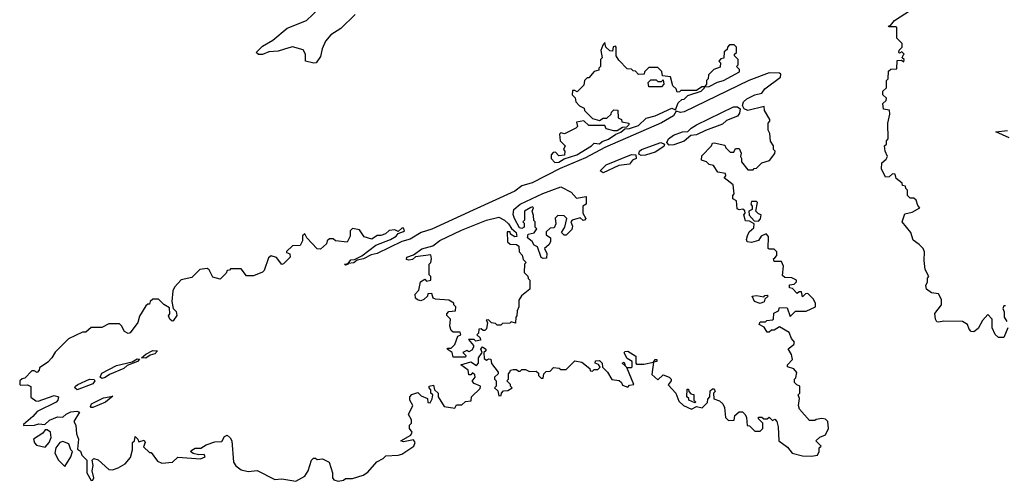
# Model space of a CAD drawing. Extents: x 2494106 to 2685573, y 758056 to 915185.
# Tile 369 of 507: x 2644170 to 2649748, y 833546 to 836160. Entities that reach past the tile are written whole.
import ezdxf

# ---------------------------------------------------------------- set-up
doc = ezdxf.new("R2010")
doc.units = 0

msp = doc.modelspace()

# ---------------------------------------------------------------- linework, layer by layer
at = {"layer": '0CON05XD'}
for points in [[(2649767.5, 834415), (2649745, 834360), (2649715, 834360), (2649697, 834377), (2649680, 834415), (2649680, 834465), (2649655, 834490), (2649623.9, 834456.1), (2649599.3, 834410.7), (2649575, 834392.5), (2649560, 834395), (2649548.3, 834408.3), (2649540, 834435), (2649511.7, 834451.7), (2649405, 834453.3), (2649375, 834447.5), (2649365, 834450), (2649357.5, 834465), (2649353.6, 834496.4), (2649392.5, 834545), (2649392.5, 834575), (2649375, 834607.5), (2649335, 834613.3), (2649307.5, 834635), (2649303.3, 834655), (2649312.5, 834675), (2649313, 834697), (2649320, 834705), (2649300, 834745), (2649293.6, 834796.4), (2649296.4, 834846.4), (2649287.5, 834865), (2649265, 834887.5), (2649230.7, 834910.7), (2649217.5, 834955), (2649170, 835015), (2649185, 835060), (2649225, 835070), (2649270, 835095), (2649258.3, 835108.3), (2649248.3, 835138.3), (2649235, 835150), (2649215, 835150), (2649200, 835165), (2649200, 835195), (2649190, 835205), (2649188.3, 835218.3), (2649171.7, 835221.7), (2649170, 835235), (2649135, 835260), (2649130, 835285), (2649115, 835287.5), (2649095, 835270), (2649075, 835267.5), (2649052.5, 835315), (2649055, 835350), (2649079.3, 835370.7), (2649086.7, 835385), (2649072.5, 835415), (2649070, 835445), (2649080, 835455), (2649080, 835475), (2649090, 835485), (2649087.5, 835575), (2649100, 835625), (2649098.3, 835648.3), (2649063, 835653), (2649060, 835685), (2649078.3, 835701.7), (2649080, 835715), (2649060, 835735), (2649060, 835755), (2649080, 835775), (2649080, 835815), (2649090, 835825), (2649091.7, 835868.3), (2649105, 835880), (2649138.3, 835881.7), (2649141.7, 835928.3), (2649165, 835930), (2649178.3, 835921.7), (2649180, 835935), (2649170, 835945), (2649175, 835960), (2649180, 835965), (2649168.3, 835978.3), (2649155, 835970), (2649150, 835975), (2649151.7, 835988.3), (2649170, 836005), (2649170, 836025), (2649140, 836055), (2649140, 836115), (2649135, 836120), (2649095, 836120), (2649092.5, 836125), (2649102.5, 836127.5), (2649126.2, 836155), (2649306.7, 836275)], [(2646071.3, 836188.7), (2645989.4, 836110.6), (2645933.3, 836075), (2645901.7, 836038.3), (2645884.2, 835995.8), (2645875, 835952.5), (2645850, 835915), (2645837, 835913), (2645790, 835925), (2645790, 835965), (2645775, 835990), (2645715, 836006.7), (2645695, 836001.2), (2645635, 835981.2), (2645581.7, 835978.3), (2645545, 835963.8), (2645523.3, 835963.3), (2645510, 835975), (2645545, 836010), (2645605, 836043.3), (2645685, 836111.2), (2645795, 836156.2), (2645866.8, 836223.2)], [(2647201.7, 835351.7), (2647225, 835352.5), (2647255, 835372.5), (2647325.9, 835394.1), (2647410, 835445), (2647425, 835460), (2647455, 835457.5), (2647469.3, 835470.7), (2647505, 835483.8), (2647547.5, 835512.5), (2647575, 835522.5), (2647598.3, 835541.7), (2647625, 835543.3), (2647675, 835561.2), (2647718.3, 835601.7), (2647770, 835615), (2647865, 835660), (2647885, 835650), (2647900, 835690), (2647921.7, 835708.3), (2647935, 835710), (2647955, 835730), (2648030, 835755), (2648050, 835775), (2648050, 835780), (2648035, 835780), (2648005, 835760), (2647915, 835760), (2647908.3, 835751.7), (2647895, 835750), (2647888.3, 835768.3), (2647870, 835785), (2647856.4, 835836.4), (2647811.7, 835841.7), (2647807, 835867), (2647785, 835890), (2647735, 835890), (2647710, 835865), (2647708.3, 835851.7), (2647675, 835850), (2647658.3, 835868.3), (2647645, 835870), (2647635, 835880), (2647611.7, 835881.7), (2647565, 835930), (2647550, 835955), (2647550, 836005), (2647545, 836010), (2647533, 836007), (2647527.5, 835982.5), (2647513.6, 835983.6), (2647490, 836005), (2647485, 836030), (2647473.3, 836016.7), (2647462.5, 835985), (2647470, 835945), (2647460, 835935), (2647460, 835895), (2647450, 835885), (2647450, 835875), (2647425, 835867.5), (2647395, 835830), (2647385, 835830), (2647370, 835815), (2647365, 835790), (2647328.3, 835751.7), (2647315, 835760), (2647301.7, 835758.3), (2647300, 835735), (2647317, 835717), (2647320, 835695), (2647341.7, 835671.7), (2647368.3, 835658.3), (2647370, 835645), (2647415, 835600), (2647455, 835590), (2647475, 835602.5), (2647497, 835603), (2647520, 835625), (2647523.3, 835636.7), (2647535, 835650), (2647558.3, 835648.3), (2647560, 835605), (2647580, 835595), (2647581.7, 835581.7), (2647620, 835575), (2647620, 835565), (2647608.3, 835551.7), (2647585, 835550), (2647555, 835530), (2647535, 835530), (2647491.7, 835541.7), (2647485, 835560), (2647395, 835560), (2647365, 835587.5), (2647325, 835580), (2647330, 835555), (2647320, 835545), (2647257, 835513), (2647235, 835520), (2647228.3, 835511.7), (2647232.5, 835475), (2647260, 835445), (2647250, 835425), (2647257.5, 835415), (2647257, 835393), (2647225, 835390), (2647205, 835410), (2647191.7, 835408.3), (2647180, 835395), (2647180, 835375), (2647201.7, 835351.7)], [(2648050, 835780), (2648075, 835782.5), (2648123, 835807), (2648157.5, 835815), (2648247.5, 835865), (2648248.3, 835878.3), (2648230, 835895), (2648240, 835905), (2648240, 835935), (2648220, 835955), (2648220, 835965), (2648230, 835975), (2648230, 836005), (2648218.3, 836018.3), (2648191.7, 836018.3), (2648180, 836005), (2648178.3, 835991.7), (2648161.7, 835978.3), (2648158.3, 835941.7), (2648141.7, 835938.3), (2648130, 835925), (2648140, 835915), (2648138.3, 835891.7), (2648101.7, 835878.3), (2648071.7, 835848.3), (2648070, 835825), (2648060, 835815), (2648060, 835795), (2648050, 835780)], [(2646005, 833553.3), (2646015, 833562.5), (2646055, 833561.2), (2646115, 833581.2), (2646141.7, 833598.3), (2646193.6, 833656.4), (2646230, 833675), (2646245, 833690), (2646315, 833693.3), (2646335, 833700), (2646402.5, 833745), (2646410, 833765), (2646401.7, 833781.7), (2646345, 833770), (2646330, 833775), (2646385, 833807.5), (2646392.5, 833825), (2646377.5, 833845), (2646377.5, 833865), (2646390, 833875), (2646390, 833895), (2646372.5, 833925), (2646397.5, 833975), (2646380, 834005), (2646380, 834025), (2646391.7, 834038.3), (2646425, 834050), (2646445, 834030), (2646480, 834015), (2646483, 833993), (2646495, 833990), (2646507, 834013), (2646510, 834035), (2646500, 834045), (2646500, 834065), (2646490, 834075), (2646490, 834085), (2646515, 834090), (2646520, 834065), (2646540, 834045), (2646540, 834025), (2646575, 833970), (2646635, 833960), (2646645, 833980), (2646675, 833980), (2646695, 833997.5), (2646728.3, 834001.7), (2646730, 834025), (2646778.3, 834071.7), (2646780, 834085), (2646745, 834100), (2646733, 834113), (2646750, 834135), (2646748.3, 834148.3), (2646735, 834160), (2646725, 834150), (2646715, 834150), (2646710, 834175), (2646670, 834205), (2646725, 834222.5), (2646758.3, 834201.7), (2646770, 834215), (2646770, 834245), (2646790, 834275), (2646782.5, 834295), (2646791.7, 834308.3), (2646810, 834295), (2646810, 834285), (2646800, 834275), (2646801.7, 834241.7), (2646815, 834232.5), (2646825, 834240), (2646838.3, 834238.3), (2646843, 834213), (2646880, 834165), (2646880, 834155), (2646860, 834135), (2646860, 834125), (2646870, 834115), (2646870, 834085), (2646860, 834075), (2646878.3, 834058.3), (2646885, 834030), (2646898.3, 834031.7), (2646900, 834045), (2646911.7, 834058.3), (2646935, 834060), (2646960, 834075), (2646950, 834085), (2646950, 834095), (2646930, 834115), (2646940, 834125), (2646940, 834155), (2646947.5, 834165), (2646950, 834175), (2646965, 834180), (2646985, 834180), (2646995, 834170), (2647005, 834170), (2647015, 834180), (2647035, 834180), (2647058.3, 834168.3), (2647095, 834170), (2647108.3, 834158.3), (2647110, 834145), (2647125, 834130), (2647135, 834130), (2647140, 834155), (2647151.7, 834168.3), (2647175, 834170), (2647195, 834190), (2647227, 834187), (2647235, 834180), (2647265, 834180), (2647315, 834227.5), (2647355, 834220), (2647400, 834185), (2647401.7, 834171.7), (2647415, 834170), (2647425, 834180), (2647445, 834180), (2647458.3, 834191.7), (2647448.3, 834208.3), (2647430, 834215), (2647431.7, 834228.3), (2647455, 834230), (2647470, 834215), (2647471.7, 834191.7), (2647500, 834165), (2647523.6, 834123.6), (2647567, 834117), (2647580, 834105), (2647585, 834090), (2647615, 834080), (2647625, 834090), (2647650, 834095), (2647610, 834190), (2647599.7, 834199.7), (2647583.3, 834215), (2647595, 834220), (2647599.7, 834199.7), (2647610, 834190), (2647635, 834190), (2647640, 834195), (2647640, 834225), (2647610.7, 834240.7), (2647593.6, 834273.6), (2647598.3, 834281.7), (2647615, 834282.5), (2647660, 834255), (2647660, 834215), (2647665, 834210), (2647705, 834210), (2647760, 834220), (2647770, 834235), (2647780, 834235), (2647780, 834225), (2647760, 834220), (2647751.7, 834151.7), (2647785, 834120), (2647815, 834150), (2647850, 834135), (2647860, 834125), (2647860, 834115), (2647843, 834093), (2647887.5, 834045), (2647905, 834000), (2647930, 833975), (2647975, 833953.8), (2648005, 833970), (2648037, 833963), (2648067, 833993), (2648068.3, 834011.7), (2648080, 834025), (2648081.7, 834058.3), (2648095, 834070), (2648105, 834070), (2648110, 834055), (2648100, 834045), (2648103, 834013), (2648135, 834002.5), (2648152.5, 833985), (2648162.5, 833965), (2648168.3, 833908.3), (2648185, 833890), (2648218.3, 833891.7), (2648221.7, 833918.3), (2648245, 833940), (2648265, 833940), (2648280, 833925), (2648287, 833907), (2648291.7, 833861.7), (2648305, 833860), (2648335, 833830), (2648365, 833830), (2648375, 833840), (2648380, 833845), (2648380, 833875), (2648355, 833900), (2648355, 833910), (2648375, 833910), (2648385, 833900), (2648405, 833900), (2648415, 833910), (2648435, 833890), (2648448.3, 833898.3), (2648460, 833885), (2648467.5, 833855), (2648470, 833775), (2648519.5, 833739.5), (2648546.2, 833706.2), (2648605, 833691.2), (2648655, 833688.8), (2648690, 833695), (2648700, 833715), (2648700, 833735), (2648710, 833745), (2648680, 833775), (2648703, 833797), (2648735, 833810), (2648752.5, 833845), (2648747.5, 833885), (2648735, 833897.5), (2648715, 833902.5), (2648683, 833897), (2648675, 833890), (2648645, 833890), (2648587.5, 833955), (2648582.5, 833975), (2648587.5, 834015), (2648580, 834035), (2648590, 834045), (2648590, 834085), (2648571.7, 834091.7), (2648560, 834105), (2648560, 834125), (2648567, 834133), (2648571.7, 834161.7), (2648555, 834182.5), (2648520, 834195), (2648520, 834205), (2648547.5, 834235), (2648542.5, 834265), (2648523, 834297), (2648555, 834320), (2648560, 834335), (2648542.5, 834355), (2648528.3, 834388.3), (2648475, 834420), (2648445, 834402.5), (2648428.3, 834401.7), (2648415, 834390), (2648405, 834390), (2648388.3, 834418.3), (2648360, 834435), (2648365, 834450), (2648395, 834450), (2648403, 834457), (2648435, 834460), (2648440, 834465), (2648441.7, 834498.3), (2648468.3, 834511.7), (2648475, 834530), (2648518.3, 834528.3), (2648535, 834480), (2648565, 834510), (2648625, 834510), (2648677.5, 834535), (2648677.5, 834555), (2648665, 834580), (2648635, 834610), (2648621.7, 834608.3), (2648605, 834590), (2648598.3, 834618.3), (2648585, 834620), (2648575, 834610), (2648548.3, 834638.3), (2648531.7, 834641.7), (2648531.7, 834658.3), (2648558.3, 834661.7), (2648570, 834675), (2648570, 834685), (2648545, 834697.5), (2648505, 834700), (2648491.7, 834711.7), (2648497.5, 834765), (2648485, 834790), (2648445, 834790), (2648440, 834805), (2648448.3, 834811.7), (2648460, 834825), (2648460, 834845), (2648445, 834860), (2648415, 834860), (2648410, 834865), (2648411.7, 834931.7), (2648398.3, 834948.3), (2648370, 834935), (2648355, 834910), (2648315, 834897.5), (2648291.7, 834901.7), (2648287.5, 834915), (2648293, 834937), (2648301.7, 834958.3), (2648328.3, 834981.7), (2648330, 835005), (2648305, 835020), (2648281.7, 835021.7), (2648272.5, 835055), (2648280, 835065), (2648278.3, 835078.3), (2648267, 835087), (2648245, 835082.5), (2648235, 835090), (2648230, 835135), (2648210, 835145), (2648210, 835165), (2648216.7, 835173.3), (2648212.5, 835225), (2648160, 835265), (2648170, 835275), (2648168.3, 835288.3), (2648125, 835297.5), (2648100, 835335), (2648075, 835340), (2648060, 835355), (2648032.5, 835365), (2648035, 835390), (2648090, 835445), (2648095, 835460), (2648105, 835462.5), (2648165, 835450), (2648170, 835435), (2648195, 835410), (2648215, 835410), (2648225, 835430), (2648245, 835430), (2648257.5, 835405), (2648252.5, 835385), (2648260, 835375), (2648260, 835355), (2648295, 835310), (2648325, 835310), (2648331.7, 835318.3), (2648345, 835320), (2648375, 835350), (2648417, 835363), (2648447, 835403), (2648450, 835415), (2648440, 835425), (2648440, 835445), (2648423, 835473), (2648420, 835515), (2648410, 835535), (2648410, 835575), (2648420, 835585), (2648420, 835595), (2648390, 835645), (2648388.3, 835668.3), (2648295, 835646.4), (2648274.5, 835654.5), (2648264.4, 835675), (2648270.9, 835695), (2648288.9, 835711.1), (2648334.7, 835735.3), (2648375, 835743.8), (2648390.9, 835769.1), (2648480, 835835), (2648481.7, 835851.7), (2648475, 835857.5), (2648415, 835858.8), (2648300, 835815), (2647935, 835637.8), (2647914.4, 835634.4), (2647888.3, 835641.7), (2647874, 835615), (2647805, 835576.9), (2647484.1, 835435.9), (2647375, 835377.5), (2647232.3, 835317.7), (2647073.6, 835236.4), (2647015, 835218.8), (2646975, 835188.6), (2646738.1, 835081.9), (2646505, 834974), (2646444.3, 834955.7), (2646383, 834917), (2646335, 834904), (2646195, 834835.8), (2646160.8, 834829.2), (2646117.5, 834805), (2646082.5, 834797.5), (2646063.8, 834783.8), (2646030, 834780), (2646030, 834775), (2646015, 834770), (2646010, 834775), (2646030, 834780), (2646045, 834800), (2646067.5, 834802.5), (2646108, 834822), (2646187.5, 834882.5), (2646270, 834915), (2646302.5, 834935), (2646315, 834950), (2646345, 834960), (2646350, 834965), (2646345, 834980), (2646335, 834980), (2646315, 834960), (2646295, 834970), (2646263.6, 834966.4), (2646241.7, 834948.3), (2646215, 834937.5), (2646195, 834937.5), (2646165, 834917.5), (2646120.7, 834930.7), (2646095, 834970), (2646055, 834977.5), (2646042.5, 834965), (2646042.5, 834935), (2646025, 834900), (2645958.3, 834908.3), (2645945, 834920), (2645925, 834920), (2645911.7, 834908.3), (2645908.3, 834891.7), (2645875, 834860), (2645855, 834862.5), (2645797.5, 834925), (2645785, 834947.5), (2645773, 834937), (2645771.7, 834908.3), (2645758.3, 834881.7), (2645715, 834880), (2645681.7, 834848.3)], [(2647805, 835780), (2647735, 835780), (2647730, 835805), (2647745, 835820), (2647775, 835820), (2647785, 835810), (2647805, 835810), (2647815, 835820), (2647820, 835795), (2647805, 835780)], [(2647849.5, 835449.5), (2647835.8, 835465), (2647844.7, 835485.3), (2647874.1, 835505.9), (2647925, 835524.5), (2647955, 835526.9), (2647973.7, 835546.4), (2648005, 835564.5), (2648213.7, 835666.3), (2648236.7, 835666.7), (2648251.4, 835655), (2648248.6, 835631.4), (2648235.5, 835614.5), (2648175, 835590), (2648152.2, 835567.8), (2648055, 835533.1), (2648005, 835507.8), (2647972.5, 835505), (2647935, 835472.5), (2647875, 835451.2), (2647849.5, 835449.5)], [(2649775, 835491.5), (2649700, 835525), (2649766.9, 835533.1)], [(2647691.4, 835391.4), (2647678.3, 835398.3), (2647680.8, 835415), (2647692, 835425), (2647802.5, 835465), (2647823.8, 835455), (2647818.6, 835441.4), (2647770, 835410), (2647715, 835392), (2647691.4, 835391.4)], [(2647475, 835293.3), (2647457.5, 835305), (2647492.6, 835337.4), (2647635, 835396.9), (2647660, 835395), (2647662.5, 835375), (2647642.5, 835365), (2647625, 835342.5), (2647565, 835334.2), (2647475, 835293.3)], [(2647135, 834807.5), (2647123.3, 834813.3), (2647103, 834873), (2647083.6, 834883.6), (2647072.5, 834905), (2647047.5, 834925), (2647050, 834945), (2647085, 834952.5), (2647100, 834975), (2647090, 834985), (2647090, 835015), (2647083, 835023), (2647081.7, 835051.7), (2647072.5, 835075), (2647080, 835095), (2647075, 835100), (2647065, 835097.5), (2647030, 835075), (2647030, 835025), (2647020, 835015), (2647027, 835007), (2647027.5, 834985), (2647015, 834977.5), (2647002, 834982), (2646973.8, 835035), (2646966.1, 835056.1), (2646968.8, 835085), (2647005, 835116), (2647133.6, 835176.4), (2647235, 835213.3), (2647295, 835182.5), (2647325, 835150), (2647378.3, 835158.3), (2647380, 835115), (2647360, 835105), (2647360, 835065), (2647376.7, 835035), (2647370, 835025), (2647363, 835023), (2647345, 835037.5), (2647300, 835025), (2647292.5, 835015), (2647301.7, 834991.7), (2647298.3, 834971.7), (2647265, 834940), (2647255, 834940), (2647240, 834955), (2647257.5, 834985), (2647270, 835035), (2647255, 835050), (2647218.3, 835051.7), (2647203, 835037), (2647207.5, 835005), (2647198.3, 834981.7), (2647175, 834980), (2647151.7, 834958.3), (2647151.7, 834941.7), (2647177.5, 834925), (2647177, 834903), (2647167.5, 834885), (2647142.5, 834865), (2647156.4, 834836.4), (2647155, 834810), (2647135, 834807.5)], [(2648355, 835020), (2648367, 835033), (2648370, 835055), (2648355, 835060), (2648340, 835075), (2648350, 835125), (2648345, 835130), (2648315, 835130), (2648312.5, 835115), (2648320, 835105), (2648320, 835085), (2648300, 835075), (2648303, 835053), (2648331.7, 835021.7), (2648355, 835020)], [(2646695, 834250), (2646625, 834250), (2646620, 834275), (2646592.5, 834295), (2646595, 834300), (2646615, 834300), (2646635, 834320), (2646651.7, 834368.3), (2646670, 834375), (2646665, 834390), (2646625, 834390), (2646615, 834400), (2646607.5, 834425), (2646610, 834465), (2646590, 834485), (2646590, 834495), (2646601.7, 834508.3), (2646638.3, 834511.7), (2646640, 834535), (2646630, 834545), (2646630, 834555), (2646601.7, 834571.7), (2646525, 834577.5), (2646513.3, 834583.3), (2646505, 834610), (2646481.7, 834608.3), (2646480, 834595), (2646460, 834575), (2646441.7, 834568.3), (2646423, 834573), (2646413, 834583), (2646410, 834605), (2646431.7, 834628.3), (2646440, 834675), (2646465, 834690), (2646475, 834680), (2646500, 834685), (2646500, 834705), (2646490, 834715), (2646490, 834775), (2646500, 834785), (2646502.5, 834805), (2646498.3, 834828.3), (2646413, 834817), (2646395, 834802.5), (2646375, 834797.5), (2646361.7, 834801.7), (2646363.3, 834815), (2646400.7, 834829.3), (2646448.3, 834861.7), (2646510, 834880), (2646550.7, 834909.3), (2646672.4, 834967.6), (2646814.3, 835025.7), (2646885, 835041.2), (2646915.8, 835025.8), (2646940, 835005), (2646957, 834977), (2646982.5, 834955), (2646987, 834933), (2646975, 834930), (2646950, 834945), (2646948.3, 834958.3), (2646931.7, 834958.3), (2646933, 834903), (2646948.3, 834888.3), (2646985, 834887.5), (2646998.3, 834878.3), (2647000, 834845), (2647017, 834827), (2647021.7, 834801.7), (2647040, 834785), (2647030, 834775), (2647028.3, 834728.3), (2647048.3, 834708.3), (2647050, 834695), (2647060, 834685), (2647060, 834635), (2647013, 834597), (2646998.3, 834571.7), (2646997.5, 834535), (2646988.3, 834511.7), (2646987, 834483), (2646980, 834475), (2646978.3, 834441.7), (2646955, 834450), (2646947.5, 834442.5), (2646905, 834440), (2646895, 834430), (2646875, 834430), (2646865, 834440), (2646843, 834443), (2646825, 834460), (2646811.7, 834458.3), (2646820, 834445), (2646815, 834410), (2646805, 834400), (2646795, 834400), (2646785, 834410), (2646771.7, 834408.3), (2646770, 834385), (2646760, 834375), (2646778.3, 834358.3), (2646780, 834345), (2646755, 834340), (2646745, 834350), (2646711.7, 834348.3), (2646740, 834315), (2646740, 834305), (2646731.7, 834288.3), (2646715, 834280), (2646703, 834287), (2646680, 834275), (2646698.3, 834258.3), (2646695, 834250)], [(2645681.7, 834848.3), (2645681.7, 834841.7), (2645700, 834835), (2645702.5, 834815), (2645665, 834777.5), (2645655, 834773.3), (2645625, 834813.3), (2645595, 834823.3), (2645579.3, 834810.7), (2645555, 834740), (2645545, 834730), (2645495, 834710), (2645455, 834710), (2645425, 834750), (2645365, 834750), (2645358.3, 834741.7), (2645345, 834740), (2645340, 834725), (2645305, 834690), (2645265, 834702.5), (2645243, 834743), (2645231.7, 834751.7), (2645190, 834745), (2645145, 834700), (2645085, 834687.5), (2645047.5, 834645), (2645037.5, 834625), (2645032.5, 834565), (2645040, 834525), (2645057, 834507), (2645060, 834485), (2645040, 834455), (2645033, 834453), (2645020, 834465), (2645013, 834483), (2645020, 834495), (2645018.3, 834528.3), (2644987, 834547), (2644957, 834577), (2644925, 834577.5), (2644910, 834565), (2644905, 834550), (2644895, 834550), (2644885, 834540), (2644848.3, 834481.7), (2644840, 834445), (2644795, 834387.5), (2644785, 834382.5), (2644763.6, 834393.6), (2644747, 834427), (2644735, 834437.5), (2644675, 834437.5), (2644635, 834417.5), (2644575, 834416.7), (2644545, 834390), (2644525, 834390), (2644447, 834353), (2644371.7, 834278.3), (2644352.5, 834245), (2644329.3, 834220.7), (2644281.7, 834188.3), (2644280, 834175), (2644268.3, 834161.7), (2644251.7, 834171.7), (2644238.3, 834171.7), (2644199.3, 834130.7), (2644183.8, 834126.2), (2644170, 834115), (2644170, 834095), (2644175, 834090), (2644215, 834092.5), (2644233, 834083), (2644233, 834023), (2644261.2, 834001.2), (2644275, 834000.8), (2644365, 834031.4), (2644390, 834025), (2644386, 834005), (2644376.5, 833993.5), (2644269.3, 833940.7), (2644245, 833912.5), (2644191.7, 833868.3), (2644191.7, 833861.7), (2644253.8, 833863.8), (2644277.7, 833872.3), (2644313, 833867), (2644338.1, 833891.9), (2644385, 833911.4), (2644415, 833908.8), (2644433.5, 833926.5), (2644460.3, 833939.7), (2644494.1, 833944.1), (2644508.3, 833938.3), (2644477.5, 833885), (2644488.8, 833865), (2644492.5, 833815), (2644502.5, 833785), (2644498.3, 833728.3), (2644515, 833717.5), (2644522.5, 833695), (2644550, 833665), (2644550, 833595), (2644575, 833550.8), (2644585, 833552.5), (2644590, 833565), (2644580, 833605), (2644586.7, 833635), (2644580, 833665), (2644590, 833675), (2644615, 833667.5), (2644675, 833613.8), (2644695, 833612), (2644727.7, 833622.3), (2644767.5, 833645), (2644798.3, 833681.7), (2644810, 833725), (2644810, 833765), (2644820, 833775), (2644825, 833800), (2644840, 833785), (2644845, 833770), (2644875, 833780), (2644880, 833765), (2644871.7, 833741.7), (2644905, 833710), (2644915, 833710), (2644951.1, 833661.1), (2644975, 833648.8), (2645035, 833653.8), (2645066.7, 833683.3), (2645195, 833673.8), (2645220, 833685), (2645215, 833697.5), (2645185, 833696.2), (2645153.6, 833703.6), (2645137.5, 833715), (2645145, 833722.5), (2645165, 833733.3), (2645196.4, 833733.6), (2645226.4, 833753.6), (2645275, 833770), (2645315, 833772.5), (2645330.7, 833799.3), (2645345, 833807.5), (2645363, 833793), (2645372.5, 833775), (2645381.2, 833655), (2645395, 833633.3), (2645425, 833611.2), (2645465, 833602), (2645515, 833606.7), (2645615, 833556.7), (2645655, 833560), (2645735, 833546.2), (2645786.2, 833575), (2645803.8, 833605), (2645823.3, 833665), (2645835, 833677.5), (2645845, 833677.5), (2645855, 833670), (2645885, 833673.3), (2645922.5, 833655), (2645942.5, 833595), (2645942.5, 833565), (2645950, 833555), (2645975, 833547.5), (2646005, 833553.3)], [(2648365, 834552.5), (2648333.6, 834563.6), (2648320, 834595), (2648345, 834597.5), (2648385, 834590), (2648391.7, 834598.3), (2648405, 834600), (2648410, 834595), (2648391.7, 834578.3), (2648388.3, 834561.7), (2648365, 834552.5)], [(2649755, 834540), (2649745, 834540), (2649740, 834525), (2649747.5, 834505), (2649747.5, 834475), (2649761.7, 834451.7)], [(2644635, 834129.2), (2644626.2, 834135), (2644635, 834158), (2644718.3, 834201.7), (2644807, 834223), (2644835, 834240), (2644848.3, 834238.3), (2644837.5, 834225), (2644778.8, 834201.2), (2644760, 834185), (2644679.4, 834150.6), (2644655, 834133.1), (2644635, 834129.2)], [(2644885, 834244.2), (2644860, 834245), (2644885, 834266.7), (2644923.6, 834286.4), (2644950, 834285), (2644935, 834268.8), (2644909.3, 834260.7), (2644885, 834244.2)], [(2644495, 834064.2), (2644483.3, 834075), (2644486.2, 834085), (2644500, 834095), (2644565, 834124.4), (2644592.7, 834122.7), (2644595.8, 834115), (2644585, 834098.6), (2644495, 834064.2)], [(2647995, 833990), (2647960, 834005), (2647960, 834015), (2647950, 834025), (2647951.7, 834068.3), (2647958.3, 834068.3), (2647960, 834055), (2647971.7, 834041.7), (2647988.3, 834038.3), (2647990, 834005), (2648000, 833995), (2647995, 833990)], [(2644585, 833964.4), (2644574.5, 833964.5), (2644570.6, 833970.6), (2644576.7, 833985), (2644645, 834019.4), (2644697.5, 834027.5), (2644656.2, 833995), (2644585, 833964.4)], [(2644315, 833740), (2644337.5, 833765), (2644348.8, 833795), (2644343.6, 833823.6), (2644325, 833837.5), (2644315, 833837.5), (2644300.3, 833819.7), (2644247.5, 833785), (2644253.3, 833763.3), (2644265, 833750), (2644315, 833740)], [(2644425, 833630), (2644460, 833685), (2644470, 833715), (2644460, 833725), (2644448.3, 833758.3), (2644415, 833772.5), (2644397.5, 833765), (2644373.9, 833736.1), (2644370, 833705), (2644390, 833665), (2644425, 833630)]]:
    msp.add_lwpolyline(points, dxfattribs=at)

doc.saveas('drawing.dxf')
